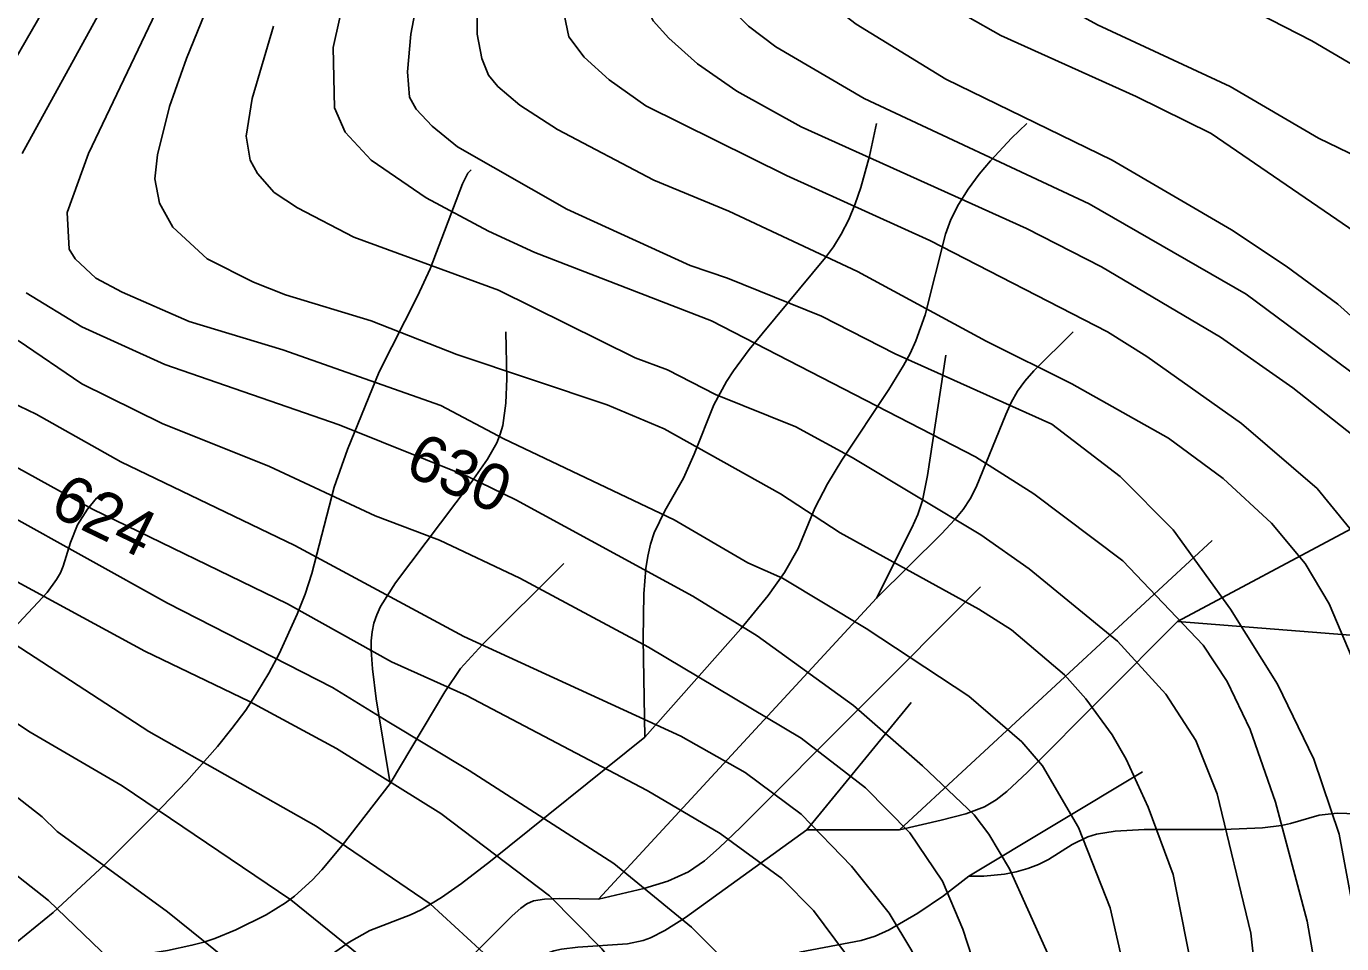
# Model space of a CAD drawing. Extents: x -709584 to -702006, y -1161789 to -1157496.
# Drawn here: x -708335.5 to -708051.5, y -1160276.6 to -1160078.5 of the extents above; entities that cross this region are included whole.
import ezdxf

# ---------------------------------------------------------------- set-up
doc = ezdxf.new("R2010")
doc.units = 0
for name, color, linetype in [('120_vrstevnice hlavní', 7, 'Continuous'), ('121_vrstevnice hlavní_popis', 7, 'Continuous'), ('122_vrstevnice základní', 7, 'Continuous'), ('411_akumulovaný odtok', 7, 'Continuous')]:
    doc.layers.add(name, color=color, linetype=linetype)

msp = doc.modelspace()

# ---------------------------------------------------------------- linework, layer by layer
at = {"layer": '120_vrstevnice hlavní'}
for points in [[(-708037.15, -1160152.11), (-708052.33, -1160138.51), (-708063.47, -1160130.27), (-708075.33, -1160122.46), (-708101.08, -1160107.42), (-708136.95, -1160089.91), (-708156.33, -1160078.05), (-708165.3, -1160071.11), (-708170.22, -1160066.48), (-708175.28, -1160058.53), (-708176.29, -1160054.19), (-708176.44, -1160049.27), (-708174.7, -1160039.43), (-708169.78, -1160024.68), (-708160.82, -1160005.01), (-708146.93, -1159980.42), (-708127.26, -1159951.49), (-708108.45, -1159926.9), (-708086.47, -1159902.31), (-708081.12, -1159897.15)], [(-708313.42, -1160064.02), (-708336.41, -1160105.97)], [(-708049.01, -1160269.13), (-708052.04, -1160252.93), (-708057.54, -1160236.73), (-708065.35, -1160220.53), (-708075.48, -1160204.33), (-708087.92, -1160187.26), (-708099.34, -1160175.69), (-708114.1, -1160164.41), (-708147.94, -1160149.22), (-708163.85, -1160141.12), (-708184.1, -1160132.87), (-708192.2, -1160130.12), (-708218.82, -1160117.98), (-708242.4, -1160104.52), (-708247.89, -1160100.04), (-708251.36, -1160096.42), (-708252.81, -1160093.82), (-708253.24, -1160088.32), (-708252.52, -1160080.22), (-708250.21, -1160068.07)], [(-708335.55, -1160136.05), (-708323.54, -1160143.43), (-708305.6, -1160151.53), (-708268, -1160164.55), (-708240.23, -1160175.69), (-708229.81, -1160180.75), (-708191.62, -1160201.58), (-708177.74, -1160210.11), (-708156.91, -1160225.16), (-708142.01, -1160238.17), (-708130.87, -1160248.73), (-708127.69, -1160252.93), (-708123.21, -1160260.45), (-708111.35, -1160286.78), (-708108.17, -1160298.06), (-708104.69, -1160320.62), (-708103.83, -1160331.9), (-708103.97, -1160347.24), (-708105.42, -1160359.39), (-708110.77, -1160379.64), (-708113.66, -1160387.45)], [(-708340.03, -1160197.09), (-708309.94, -1160213.44), (-708287.38, -1160224.29), (-708268.58, -1160234.41), (-708246.01, -1160248.44), (-708222.58, -1160266.24), (-708211.3, -1160277.66), (-708192.49, -1160301.24), (-708187.72, -1160309.92), (-708187.29, -1160314.26), (-708188.01, -1160322.36), (-708189.31, -1160326.41), (-708193.51, -1160333.78), (-708199, -1160340.58), (-708210, -1160351), (-708225.91, -1160362.71), (-708233.14, -1160368.79), (-708251.07, -1160390.49)]]:
    msp.add_lwpolyline(points, dxfattribs=at)
at = {"layer": '122_vrstevnice základní'}
for points in [[(-708044.38, -1160089.62), (-708057.97, -1160081.67), (-708075.77, -1160072.41), (-708091.82, -1160065.47), (-708107.44, -1160057.66), (-708121.47, -1160047.68), (-708124.8, -1160044.21), (-708127.55, -1160039.72), (-708129.14, -1160033.65), (-708128.85, -1160029.6), (-708127.69, -1160025.55), (-708120.75, -1160011.37), (-708113.66, -1159999.22), (-708106.43, -1159988.52), (-708095.44, -1159974.2), (-708083.29, -1159961.47), (-708078.37, -1159957.85)], [(-708037.15, -1160112.04), (-708056.53, -1160102.64), (-708075.62, -1160091.51), (-708104.26, -1160078.2), (-708123.35, -1160067.64), (-708128.56, -1160063.73), (-708138.69, -1160054.77), (-708145.63, -1160045.8), (-708146.93, -1160040.59), (-708146.5, -1160035.09), (-708145.05, -1160029.31), (-708141.29, -1160020.63), (-708124.94, -1159991.7), (-708111.64, -1159971.45), (-708105.13, -1159962.77)], [(-708324.99, -1160128.68), (-708326.29, -1160126.65), (-708326.72, -1160118.7), (-708322.09, -1160105.97), (-708283.19, -1160024.39)], [(-708192.78, -1160027.57), (-708199.15, -1160043.19), (-708203.49, -1160056.79), (-708204.21, -1160065.47), (-708202.18, -1160073.28), (-708200.16, -1160077.33), (-708196.83, -1160081.09), (-708190.61, -1160086.59), (-708182.08, -1160092.52), (-708168.19, -1160100.18), (-708119.59, -1160122.17), (-708103.39, -1160130.41), (-708077.65, -1160145.6), (-708062.02, -1160156.59), (-708049.01, -1160166.86)], [(-708043.22, -1160126.65), (-708079.67, -1160101.63), (-708095.87, -1160093.68), (-708125.09, -1160080.51), (-708146.5, -1160068.36), (-708156.19, -1160059.54), (-708158.36, -1160056.5), (-708160.53, -1160051.29), (-708161.39, -1160046.09)], [(-708189.89, -1160056.21), (-708189.17, -1160064.02), (-708185.84, -1160072.12), (-708179.62, -1160078.49), (-708173.69, -1160082.97), (-708154.6, -1160094.11), (-708106, -1160116.82), (-708072.15, -1160136.34), (-708047.56, -1160154.57)], [(-708083.29, -1160284.75), (-708087.92, -1160261.61), (-708093.27, -1160247.14), (-708098.04, -1160236.73), (-708101.08, -1160231.52), (-708106.72, -1160223.71), (-708111.35, -1160218.5), (-708122.77, -1160208.81), (-708129.86, -1160204.33), (-708159.8, -1160187.84), (-708172.68, -1160179.45), (-708197.84, -1160165.42), (-708210.14, -1160160.21), (-708242.54, -1160149.36), (-708261.06, -1160142.13), (-708279.57, -1160136.49), (-708286.51, -1160133.74), (-708296.49, -1160128.68), (-708303.87, -1160121.88), (-708306.76, -1160116.67), (-708307.78, -1160111.47), (-708307.2, -1160106.26), (-708304.59, -1160095.84), (-708300.98, -1160085.43), (-708294.61, -1160069.81)], [(-708056.82, -1160398.44), (-708055.37, -1160380.22), (-708053.34, -1160361.99), (-708051.9, -1160332.48), (-708056.96, -1160283.3), (-708058.99, -1160271.73), (-708065.78, -1160245.99), (-708071.28, -1160230.36), (-708076.2, -1160219.95), (-708081.41, -1160212.14), (-708098.76, -1160193.91), (-708118, -1160179.45), (-708130.58, -1160171.49), (-708187.58, -1160142.13), (-708225.76, -1160127.38), (-708235.74, -1160122.75), (-708249.19, -1160115.52), (-708261.05, -1160107.42), (-708266.7, -1160101.34), (-708269.01, -1160096.13), (-708269.3, -1160083.12), (-708266.41, -1160070.1)], [(-708329.91, -1160071.54), (-708345.96, -1160099.32)], [(-708046.84, -1160190.44), (-708056.82, -1160178.29), (-708073.16, -1160164.26), (-708093.56, -1160149.8), (-708102.09, -1160144.45), (-708140.42, -1160124.77), (-708171.38, -1160110.74), (-708201.75, -1160095.7), (-708209.71, -1160090.06), (-708215.06, -1160085.14), (-708218.38, -1160080.8), (-708220.12, -1160072.41)], [(-708392.68, -1160074.58), (-708419.15, -1160105.97), (-708435.79, -1160123.33), (-708438.53, -1160126.8), (-708440.85, -1160131.72), (-708440.41, -1160136.06), (-708439.26, -1160140.4), (-708435.35, -1160146.04), (-708423.06, -1160158.62), (-708414.67, -1160165.56), (-708399.05, -1160176.12), (-708362.88, -1160198.11), (-708347.55, -1160205.77), (-708309.08, -1160230.8), (-708272.92, -1160251.19), (-708248.33, -1160267.97), (-708221.71, -1160292.42)], [(-708238.2, -1160074.44), (-708238.2, -1160080.22), (-708237.19, -1160085.43), (-708235.74, -1160089.05), (-708233.72, -1160091.51), (-708228.94, -1160095.55), (-708220.84, -1160100.76), (-708200.02, -1160111.76), (-708183.81, -1160118.41), (-708156.04, -1160131.43), (-708128.27, -1160146.47), (-708109.76, -1160155.73)], [(-708282.17, -1160078.49), (-708286.8, -1160094.11), (-708288.1, -1160102.21), (-708287.23, -1160107.42), (-708285.64, -1160110.31), (-708282.03, -1160114.36), (-708276.96, -1160117.69), (-708264.82, -1160124.05), (-708233.57, -1160135.48), (-708204.07, -1160150.09), (-708197.12, -1160152.69), (-708186.71, -1160158.04), (-708169.35, -1160164.98), (-708157.2, -1160171.64), (-708129.43, -1160188.27), (-708119.01, -1160195.65), (-708099.92, -1160211.27), (-708089.51, -1160222.7), (-708083, -1160232.68)], [(-708097.9, -1160385.71), (-708094.42, -1160367.49), (-708091.82, -1160338.27), (-708092.4, -1160318.02), (-708093.27, -1160309.34), (-708096.88, -1160289.09), (-708101.51, -1160268.84), (-708108.31, -1160251.48), (-708116.12, -1160238.18), (-708120.6, -1160232.97), (-708132.03, -1160223.13), (-708154.16, -1160208.52), (-708172.24, -1160197.67), (-708179.76, -1160194.35), (-708195.68, -1160185.09), (-708232.42, -1160167.59), (-708246.01, -1160160.36), (-708280.15, -1160148.35), (-708300.4, -1160142.28), (-708314.86, -1160135.91), (-708320.5, -1160132.87), (-708324.99, -1160128.68)], [(-708337.28, -1160146.32), (-708323.54, -1160155.73), (-708306.18, -1160164.26), (-708283.04, -1160173.52), (-708260.19, -1160184.22), (-708246.3, -1160189.43), (-708228.94, -1160197.67), (-708201.17, -1160212.57), (-708168.19, -1160232.24), (-708154.31, -1160242.95), (-708144.76, -1160252.64), (-708137.67, -1160263.05), (-708133.33, -1160273.47), (-708125.38, -1160297.77), (-708120.46, -1160320.33), (-708118.72, -1160330.75), (-708118.87, -1160343.19), (-708120.89, -1160356.2), (-708124.8, -1160371.54), (-708134.2, -1160393.09)], [(-708109.76, -1160155.73), (-708088.93, -1160167.44), (-708077.07, -1160176.12), (-708066.65, -1160185.81), (-708059.42, -1160194.49), (-708054.21, -1160203.17), (-708046.84, -1160220.53)], [(-708156.77, -1160392.8), (-708147.94, -1160376.89), (-708138.54, -1160353.02), (-708136.23, -1160344.92), (-708133.77, -1160324.67), (-708136.37, -1160304.42), (-708140.85, -1160286.2), (-708144.33, -1160278.1), (-708149.24, -1160270), (-708157.34, -1160259.87), (-708168.19, -1160248.59), (-708180.34, -1160239.62), (-708194.23, -1160231.81), (-708241.09, -1160210.26), (-708277.54, -1160190.59), (-708315.15, -1160172.51), (-708333.38, -1160162.24), (-708340.61, -1160158.77)], [(-708201.32, -1160415.8), (-708167.04, -1160377.18), (-708159.66, -1160364.88), (-708153.73, -1160352.73), (-708150.11, -1160343.48), (-708146.79, -1160329.59), (-708146.06, -1160322.65), (-708146.79, -1160313.39), (-708149.97, -1160299.5), (-708153.87, -1160287.93), (-708158.65, -1160278.68), (-708165.59, -1160269.42), (-708172.39, -1160262.48), (-708185.69, -1160252.78), (-708201.46, -1160243.53), (-708240.52, -1160222.99), (-708256.71, -1160215.76), (-708279.14, -1160203.17), (-708321.23, -1160182.78), (-708349.58, -1160167.15)], [(-708339.74, -1160183.79), (-708305.03, -1160203.03), (-708269.44, -1160221.25), (-708257.29, -1160228.77), (-708239.94, -1160239.19), (-708208.69, -1160259.29), (-708191.91, -1160273.03), (-708181.93, -1160283.01), (-708176.29, -1160289.96), (-708170.8, -1160298.64), (-708165.01, -1160310.79), (-708164.43, -1160314.55), (-708164.87, -1160324.96), (-708166.75, -1160331.04), (-708169.93, -1160337.26), (-708179.04, -1160351.29), (-708194.23, -1160368.64), (-708211.88, -1160386)], [(-708337.57, -1160472.79), (-708327.59, -1160465.12), (-708312.26, -1160448.63), (-708305.6, -1160436.63), (-708300.98, -1160422.74), (-708298.23, -1160411.17), (-708292.44, -1160392.66), (-708287.96, -1160381.08), (-708281.31, -1160367.2), (-708275.08, -1160357.94), (-708271.9, -1160354.47), (-708263.8, -1160343.48), (-708255.12, -1160334.36), (-708241.38, -1160323.37), (-708237.33, -1160317.44), (-708235.89, -1160314.11), (-708235.74, -1160308.33), (-708241.24, -1160300.08), (-708253.97, -1160286.92), (-708278.41, -1160267.1), (-708314.86, -1160242.51), (-708334.68, -1160230.94), (-708350.73, -1160220.38)], [(-708376.19, -1160231.52), (-708330.77, -1160267.25), (-708300.54, -1160296.32), (-708296.78, -1160303.84), (-708296.06, -1160310.79), (-708297.22, -1160317.73), (-708302.28, -1160328.43), (-708314.86, -1160345.93), (-708324.7, -1160361.12), (-708338.15, -1160383.98)], [(-708083, -1160232.68), (-708078.37, -1160244.25), (-708071.14, -1160274.34), (-708067.23, -1160309.05), (-708066.07, -1160334.51), (-708068.24, -1160359.68), (-708068.82, -1160381.66), (-708072, -1160418.69)], [(-708348.42, -1160236.44), (-708332.08, -1160249.17), (-708328.89, -1160252.35), (-708305.03, -1160269.71), (-708274.65, -1160294.15), (-708269.73, -1160301.24), (-708266.12, -1160310.5), (-708265.97, -1160315.7), (-708267.56, -1160320.77), (-708269.59, -1160324.24), (-708276.82, -1160332.92), (-708280.15, -1160335.95), (-708289.4, -1160346.66), (-708303, -1160365.9), (-708313.85, -1160387.3), (-708321.66, -1160407.26), (-708330.19, -1160424.48), (-708335.55, -1160433.16)]]:
    msp.add_lwpolyline(points, dxfattribs=at)
at = {"layer": '411_akumulovaný odtok'}
for p, q in [((-708079.49, -1160189.5), (-708146.99, -1160252)), ((-708049.49, -1160187), (-708086.99, -1160207)), ((-708151.99, -1160202), (-708211.99, -1160267)), ((-708024.49, -1160212), (-708086.99, -1160207)), ((-708144.49, -1160224.5), (-708166.99, -1160252)), ((-708094.49, -1160239.5), (-708131.99, -1160262)), ((-708146.99, -1160252), (-708166.99, -1160252))]:
    msp.add_line(p, q, dxfattribs=at)
for points in [[(-708151.99, -1160099.5), (-708153.48, -1160106.56), (-708155.32, -1160113.29), (-708156.53, -1160116.83), (-708157.95, -1160120.25), (-708159.56, -1160123.38), (-708161.25, -1160126.09), (-708162.95, -1160128.4), (-708179.42, -1160148.31), (-708182.82, -1160152.87), (-708184.37, -1160155.23), (-708187.05, -1160160.23), (-708191.32, -1160170.9), (-708193.64, -1160176.1), (-708197.65, -1160183.11), (-708199.98, -1160187.85), (-708200.78, -1160190.35), (-708201.35, -1160192.93), (-708201.75, -1160195.58), (-708202.19, -1160201.02), (-708202.33, -1160210.73), (-708201.99, -1160232)], [(-708119.49, -1160099.5), (-708122.82, -1160102.69), (-708127.35, -1160107.53), (-708129.8, -1160110.47), (-708132.16, -1160113.65), (-708134.25, -1160116.95), (-708135.88, -1160120.23), (-708137.08, -1160123.38), (-708141.47, -1160140.8), (-708143.43, -1160146.41), (-708144.69, -1160149.13), (-708146.11, -1160151.78), (-708149.27, -1160156.96), (-708159.43, -1160172.16), (-708162.57, -1160177.3), (-708165.27, -1160182.55), (-708168.88, -1160191.29), (-708171.84, -1160196.45), (-708175.37, -1160201.38), (-708181.25, -1160208.58), (-708201.99, -1160232)], [(-708239.49, -1160109.5), (-708240.18, -1160110.22), (-708241.38, -1160112.51), (-708248.33, -1160130.86), (-708251.04, -1160136.77), (-708259.36, -1160153.14), (-708266.16, -1160169.85), (-708269.03, -1160177.99), (-708273.86, -1160196.69), (-708275.33, -1160201.11), (-708277.03, -1160205.47), (-708280.97, -1160214), (-708283.19, -1160218.15), (-708285.59, -1160222.21), (-708288.17, -1160226.15), (-708291.13, -1160230.15), (-708294.28, -1160234.02), (-708300.96, -1160241.53), (-708307.94, -1160248.82), (-708318.69, -1160259.52), (-708329.76, -1160269.82), (-708337.49, -1160276.16)], [(-708231.99, -1160144.5), (-708231.8, -1160154.56), (-708232, -1160159.91), (-708232.65, -1160164.69), (-708233.2, -1160166.6), (-708233.97, -1160168.43), (-708235.94, -1160171.94), (-708239.46, -1160177.02), (-708255.83, -1160198.65), (-708259.03, -1160203.79), (-708259.86, -1160205.56), (-708260.49, -1160207.39), (-708260.87, -1160209.28), (-708261.05, -1160211.21), (-708261.07, -1160213.19), (-708260.82, -1160217.22), (-708259.97, -1160223.7), (-708256.99, -1160242)], [(-708109.49, -1160144.5), (-708117.97, -1160152.9), (-708119.95, -1160155.16), (-708121.52, -1160157.32), (-708122.87, -1160159.75), (-708124.05, -1160162.3), (-708130.47, -1160178.01), (-708131.74, -1160180.5), (-708133.25, -1160182.83), (-708135.01, -1160184.99), (-708137.89, -1160188.07), (-708151.99, -1160202)], [(-708136.99, -1160149.5), (-708140.94, -1160175.52), (-708141.99, -1160180.87), (-708143.02, -1160183.88), (-708144.32, -1160186.78), (-708151.99, -1160202)], [(-708319.49, -1160179.5), (-708320.41, -1160180.36), (-708322.34, -1160182.74), (-708324.47, -1160186.18), (-708326.02, -1160189.96), (-708327.61, -1160195.08), (-708328.19, -1160196.51), (-708329, -1160197.98), (-708331.04, -1160200.77), (-708337.14, -1160207.3), (-708376.99, -1160247)], [(-708219.49, -1160194.5), (-708237.02, -1160211.98), (-708241.76, -1160217.18), (-708245.14, -1160222.19), (-708256.99, -1160242)], [(-708129.49, -1160199.5), (-708181.27, -1160251.42), (-708185.9, -1160255.88), (-708189.1, -1160258.66), (-708192.57, -1160261.09), (-708197.04, -1160263.05), (-708202.18, -1160264.66), (-708211.99, -1160267)], [(-708086.99, -1160207), (-708119.37, -1160239.52), (-708123.78, -1160243.69), (-708126.12, -1160245.54), (-708128.62, -1160247), (-708132.68, -1160248.53), (-708138, -1160249.94), (-708146.99, -1160252)], [(-708201.99, -1160232), (-708235.29, -1160258.77), (-708241.6, -1160263.6), (-708245.88, -1160266.61), (-708250.28, -1160269.26), (-708252.56, -1160270.37), (-708261.34, -1160273.73), (-708265.85, -1160276.24), (-708270.15, -1160279.27), (-708274.34, -1160282.58), (-708288.84, -1160294.78), (-708293.97, -1160298.54), (-708296.94, -1160300.42), (-708302.99, -1160303.61), (-708308.25, -1160305.78), (-708311.99, -1160307)], [(-708256.99, -1160242), (-708267.31, -1160255.37), (-708271.71, -1160260.61), (-708273.73, -1160262.8), (-708277.62, -1160266.33), (-708279.57, -1160267.76), (-708283.72, -1160270.33), (-708290.31, -1160273.62), (-708294.86, -1160275.45), (-708297.19, -1160276.22), (-708299.78, -1160276.93), (-708305.07, -1160278.03), (-708321.16, -1160280.6), (-708326.45, -1160281.65), (-708331.59, -1160283.1), (-708333.98, -1160284.03), (-708338.62, -1160286.26), (-708345.39, -1160290.14), (-708371.99, -1160307)], [(-708026.99, -1160252), (-708043.29, -1160249.17), (-708048.33, -1160248.56), (-708052.45, -1160248.41), (-708056.4, -1160248.82), (-708062.56, -1160250.65), (-708064.51, -1160251.07), (-708068.57, -1160251.58), (-708077, -1160251.92), (-708094.14, -1160251.96), (-708100.43, -1160252.3), (-708104.44, -1160252.97), (-708106.35, -1160253.54), (-708109.7, -1160255.2), (-708114.85, -1160258.4), (-708116.98, -1160259.46), (-708119.28, -1160260.37), (-708121.82, -1160261.08), (-708124.35, -1160261.57), (-708128.81, -1160262.02), (-708131.99, -1160262)], [(-708166.99, -1160252), (-708193.19, -1160270.9), (-708197.65, -1160273.75), (-708200.74, -1160275.31), (-708202.34, -1160275.9), (-708205.74, -1160276.62), (-708216.43, -1160277.32), (-708219.94, -1160277.75), (-708221.64, -1160278.14), (-708224.88, -1160279.37), (-708232.94, -1160283.72), (-708237.1, -1160285.49), (-708241.23, -1160286.58), (-708244.62, -1160287), (-708246.99, -1160287)], [(-708131.99, -1160262), (-708137.47, -1160266.22), (-708143, -1160270.02), (-708149.19, -1160273.58), (-708152.27, -1160274.94), (-708155.25, -1160275.88), (-708168.59, -1160278.38)], [(-708211.99, -1160267), (-708220.37, -1160266.86), (-708223.68, -1160266.94), (-708226.02, -1160267.32), (-708227.46, -1160267.94), (-708228.78, -1160268.88), (-708230.66, -1160270.56), (-708246.99, -1160287)]]:
    msp.add_lwpolyline(points, dxfattribs=at)

# ---------------------------------------------------------------- texts
at = {"layer": '121_vrstevnice hlavní_popis'}
for s, rotation, p in [('630', 336.725, (-708254.21, -1160175.11)), ('624', 334.0988, (-708330.9, -1160183.68))]:
    msp.add_text(s, height=10, rotation=rotation, dxfattribs=at).set_placement(p)

doc.saveas('drawing.dxf')
